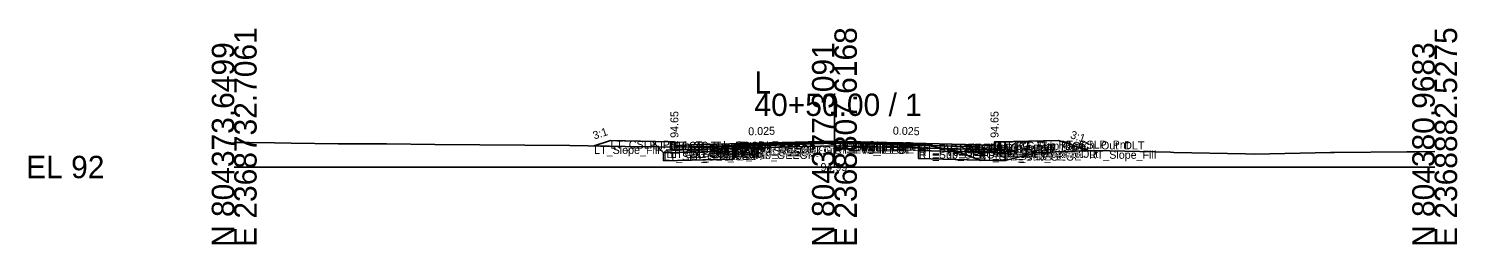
# Model space of a CAD drawing. Extents: x -26 to 8153, y -10 to 9520.
# Drawn here: x 2974.3 to 3152.8, y 7490.3 to 7517.3 of the extents above; entities that cross this region are included whole.
import ezdxf

# ---------------------------------------------------------------- set-up
doc = ezdxf.new("R2010")
doc.units = 0
for name, color, linetype in [('Exist CMT Pavement', 7, 'Continuous'), ('Exist Cross Section Cell', 7, 'Continuous'), ('Exist XS Center Line Elevation Label', 7, 'Continuous'), ('Exist XS Ground Line', 7, 'Continuous'), ('Prop CMT Conc Surface', 7, 'Continuous'), ('Prop CMT Concrete Structures', 7, 'Continuous'), ('Prop CMT Pvmt Course 1', 7, 'Continuous'), ('Prop CMT Pvmt Course 1 CG', 7, 'Continuous'), ('Prop CMT Pvmt Course 1 Wedge', 7, 'Continuous'), ('Prop CMT Pvmt Course 2', 7, 'Continuous'), ('Prop CMT Pvmt Course 2 Wedge', 7, 'Continuous'), ('Prop CMT Pvmt Course 3', 7, 'Continuous'), ('Prop CMT Pvmt Course 3 Wedge', 7, 'Continuous'), ('Prop CMT Pvmt Surface', 7, 'Continuous'), ('Prop CMT Pvmt Wedge Surface 1', 7, 'Continuous'), ('Prop CMT Pvmt Wedge Surface 2', 7, 'Continuous'), ('Prop CMT Pvmt Wedge Surface 3', 7, 'Continuous'), ('Prop CMT Shallow Undercut', 7, 'Continuous'), ('Prop CMT Shallow Undercut Boundary', 7, 'Continuous'), ('Prop CMT Slope Grass', 7, 'Continuous'), ('Prop CMT Subgrade Earthwork', 7, 'Continuous'), ('Prop XS Earthwork Shape', 7, 'Continuous'), ('Prop XS Hydro Elevations', 7, 'Continuous'), ('Prop XS SE Text', 7, 'Continuous'), ('Prop XS Side Slope Text', 7, 'Continuous'), ('Prop XS Subgrade Earthwork', 7, 'Continuous'), ('Scratch_Level_2', 7, 'Continuous'), ('Scratch_Level_6', 7, 'Continuous')]:
    doc.layers.add(name, color=color, linetype=linetype)

msp = doc.modelspace()

# ---------------------------------------------------------------- linework, layer by layer
at = {"layer": 'Exist CMT Pavement'}
for p, q in [((3062.39, 7502.58), (3063.4, 7502.59)), ((3063.4, 7502.59), (3064.4, 7502.63)), ((3064.4, 7502.63), (3067.8, 7502.74)), ((3067.8, 7502.74), (3074.83, 7503)), ((3074.83, 7503), (3080.8, 7502.93)), ((3080.8, 7502.93), (3085.52, 7502.91))]:
    msp.add_line(p, q, dxfattribs=at)
at = {"layer": 'Exist Cross Section Cell'}
for p, q in [((3075, 7500), (3075, 7509.19)), ((3000, 7500), (3075, 7500)), ((3075, 7500), (3150, 7500))]:
    msp.add_line(p, q, dxfattribs=at)
at = {"layer": 'Exist XS Ground Line'}
for p, q in [((3000, 7503.06), (3000.79, 7503.05)), ((3000.79, 7503.05), (3001.85, 7503.06)), ((3001.85, 7503.06), (3005.02, 7503.01)), ((3005.02, 7503.01), (3007.12, 7502.98)), ((3007.12, 7502.98), (3013.01, 7502.91)), ((3013.01, 7502.91), (3014.71, 7502.9)), ((3014.71, 7502.9), (3016.89, 7502.89)), ((3016.89, 7502.89), (3019.05, 7502.89)), ((3019.05, 7502.89), (3025.08, 7502.8)), ((3025.08, 7502.8), (3041.95, 7502.69)), ((3041.95, 7502.69), (3048.86, 7502.56)), ((3048.86, 7502.56), (3057.07, 7502.49)), ((3057.07, 7502.49), (3060.36, 7502.49)), ((3060.36, 7502.49), (3061.29, 7502.52)), ((3061.29, 7502.52), (3062.39, 7502.58)), ((3062.39, 7502.58), (3063.4, 7502.59)), ((3063.4, 7502.59), (3064.4, 7502.63)), ((3064.4, 7502.63), (3067.8, 7502.74)), ((3067.8, 7502.74), (3074.83, 7503)), ((3074.83, 7503), (3080.8, 7502.93)), ((3080.8, 7502.93), (3085.52, 7502.91)), ((3085.52, 7502.91), (3088.88, 7502.27)), ((3088.88, 7502.27), (3089.88, 7502.1)), ((3089.88, 7502.1), (3092.68, 7501.06)), ((3103.42, 7501.93), (3107.45, 7502.05)), ((3107.45, 7502.05), (3117, 7501.85)), ((3092.68, 7501.06), (3093.24, 7500.82)), ((3093.24, 7500.82), (3093.7, 7500.85)), ((3093.7, 7500.85), (3096.26, 7500.82)), ((3096.26, 7500.82), (3096.82, 7500.95)), ((3096.82, 7500.95), (3099.98, 7501.75)), ((3099.98, 7501.75), (3103.42, 7501.93)), ((3117, 7501.85), (3117.41, 7501.82)), ((3117.41, 7501.82), (3126.34, 7501.63)), ((3126.34, 7501.63), (3127.47, 7501.61)), ((3127.47, 7501.61), (3136.97, 7501.83)), ((3136.97, 7501.83), (3137.48, 7501.83)), ((3137.48, 7501.83), (3146.51, 7501.89)), ((3146.51, 7501.89), (3147.5, 7501.91)), ((3147.5, 7501.91), (3150, 7501.92))]:
    msp.add_line(p, q, dxfattribs=at)
at = {"layer": 'Prop CMT Conc Surface'}
for points in [[(3055, 7502.65), (3055, 7503.15), (3054.5, 7503.15)], [(3057, 7502.78), (3055, 7502.65)], [(3093, 7502.78), (3095, 7502.65)], [(3095, 7502.65), (3095, 7503.15), (3095.5, 7503.15)]]:
    msp.add_lwpolyline(points, dxfattribs=at)
at = {"layer": 'Prop CMT Concrete Structures'}
for points in [[(3057, 7502.78), (3055, 7502.65), (3055, 7503.15), (3054.5, 7503.15)], [(3054.5, 7503.15), (3054.5, 7502.14), (3057, 7502.2)], [(3057, 7502.2), (3057, 7502.78)], [(3093, 7502.78), (3095, 7502.65), (3095, 7503.15), (3095.5, 7503.15)], [(3095.5, 7503.15), (3095.5, 7502.14), (3093, 7502.2)], [(3093, 7502.2), (3093, 7502.78)]]:
    msp.add_lwpolyline(points, dxfattribs=at)
at = {"layer": 'Prop CMT Pvmt Course 1'}
for points in [[(3075, 7503.23), (3057, 7502.78)], [(3057, 7502.78), (3057, 7502.53)], [(3057, 7502.53), (3062.39, 7502.67)], [(3062.39, 7502.79), (3075, 7503.11)], [(3062.39, 7502.67), (3062.39, 7502.79)], [(3075, 7502.98), (3075, 7503.23)], [(3075, 7503.23), (3093, 7502.78)], [(3075, 7502.98), (3075, 7503.23)], [(3075, 7503.11), (3075, 7502.98), (3075, 7502.98)], [(3085.52, 7502.84), (3075, 7503.11)], [(3075, 7503.11), (3075, 7502.98), (3075, 7502.98)], [(3085.52, 7502.72), (3085.52, 7502.84)], [(3093, 7502.53), (3085.52, 7502.72)], [(3093, 7502.78), (3093, 7502.53)]]:
    msp.add_lwpolyline(points, dxfattribs=at)
at = {"layer": 'Prop CMT Pvmt Course 1 CG'}
for points in [[(3057, 7502.2), (3054, 7502.12), (3053.66, 7501.79)], [(3057, 7501.87), (3057, 7502.2)], [(3093, 7502.2), (3096, 7502.12), (3096.34, 7501.79)], [(3093, 7501.87), (3093, 7502.2)], [(3053.66, 7501.79), (3057, 7501.87)], [(3096.34, 7501.79), (3093, 7501.87)]]:
    msp.add_lwpolyline(points, dxfattribs=at)
at = {"layer": 'Prop CMT Pvmt Course 1 Wedge'}
for points in [[(3075, 7503.11), (3062.39, 7502.79)], [(3075, 7503.11), (3085.52, 7502.84)]]:
    msp.add_lwpolyline(points, dxfattribs=at)
at = {"layer": 'Prop CMT Pvmt Course 2'}
for points in [[(3062.39, 7502.67), (3057, 7502.53)], [(3057, 7502.53), (3057, 7502.2)], [(3057, 7502.2), (3062.39, 7502.34)], [(3062.39, 7502.34), (3062.39, 7502.67)], [(3085.52, 7502.39), (3085.52, 7502.72)], [(3085.52, 7502.72), (3093, 7502.53)], [(3093, 7502.2), (3085.52, 7502.39)], [(3093, 7502.53), (3093, 7502.2)]]:
    msp.add_lwpolyline(points, dxfattribs=at)
at = {"layer": 'Prop CMT Pvmt Course 2 Wedge'}
for points in [[(3075, 7502.98), (3062.39, 7502.67)], [(3075, 7502.98), (3085.52, 7502.72)]]:
    msp.add_lwpolyline(points, dxfattribs=at)
at = {"layer": 'Prop CMT Pvmt Course 3'}
for points in [[(3062.39, 7502.34), (3057, 7502.2)], [(3057, 7502.2), (3057, 7501.87)], [(3057, 7501.87), (3062.39, 7502)], [(3062.39, 7502), (3062.39, 7502.34)], [(3085.52, 7502.39), (3093, 7502.2)], [(3085.52, 7502.06), (3085.52, 7502.39)], [(3093, 7501.87), (3085.52, 7502.06)], [(3093, 7502.2), (3093, 7501.87)]]:
    msp.add_lwpolyline(points, dxfattribs=at)
at = {"layer": 'Prop CMT Pvmt Course 3 Wedge'}
for points in [[(3075, 7502.65), (3062.39, 7502.34)], [(3075, 7502.65), (3085.52, 7502.39)]]:
    msp.add_lwpolyline(points, dxfattribs=at)
at = {"layer": 'Prop CMT Pvmt Surface'}
for points in [[(3075, 7503.23), (3057, 7502.78)], [(3075, 7503.23), (3093, 7502.78)]]:
    msp.add_lwpolyline(points, dxfattribs=at)
at = {"layer": 'Prop CMT Pvmt Wedge Surface 1'}
for points in [[(3057, 7502.53), (3057, 7502.78)], [(3062.39, 7502.67), (3057, 7502.53)], [(3075, 7503.11), (3062.39, 7502.79)], [(3062.39, 7502.79), (3062.39, 7502.67)], [(3075, 7503.11), (3085.52, 7502.84)], [(3085.52, 7502.84), (3085.52, 7502.72)], [(3085.52, 7502.72), (3093, 7502.53)], [(3093, 7502.53), (3093, 7502.78)]]:
    msp.add_lwpolyline(points, dxfattribs=at)
at = {"layer": 'Prop CMT Pvmt Wedge Surface 2'}
for points in [[(3075, 7502.98), (3057, 7502.53)], [(3057, 7502.53), (3057, 7502.78)], [(3075, 7502.98), (3093, 7502.53)], [(3093, 7502.53), (3093, 7502.78)]]:
    msp.add_lwpolyline(points, dxfattribs=at)
at = {"layer": 'Prop CMT Pvmt Wedge Surface 3'}
for points in [[(3057, 7502.2), (3057, 7502.78)], [(3075, 7502.65), (3057, 7502.2)], [(3075, 7502.65), (3093, 7502.2)], [(3093, 7502.2), (3093, 7502.78)]]:
    msp.add_lwpolyline(points, dxfattribs=at)
at = {"layer": 'Prop CMT Shallow Undercut'}
for p, q in [((3062.39, 7502), (3053.66, 7501.79)), ((3062.39, 7501), (3062.39, 7502)), ((3053.66, 7501.79), (3053.66, 7500.79)), ((3053.66, 7500.79), (3062.39, 7501))]:
    msp.add_line(p, q, dxfattribs=at)
for points in [[(3092.68, 7501.06), (3093.13, 7500.87), (3085.52, 7501.06), (3085.52, 7502.06), (3090.31, 7501.94)], [(3096.34, 7500.83), (3096.34, 7500.79), (3093.7, 7500.85), (3096.26, 7500.82)]]:
    msp.add_lwpolyline(points, close=True, dxfattribs=at)
at = {"layer": 'Prop CMT Shallow Undercut Boundary'}
for p, q in [((3062.39, 7502), (3062.39, 7501)), ((3085.52, 7502.06), (3085.52, 7501.06)), ((3053.66, 7501.79), (3053.66, 7500.79)), ((3053.66, 7500.79), (3062.39, 7501)), ((3085.52, 7501.06), (3096.34, 7500.79)), ((3096.34, 7501.79), (3096.34, 7500.79))]:
    msp.add_line(p, q, dxfattribs=at)
at = {"layer": 'Prop CMT Slope Grass'}
for points in [[(3054.5, 7503.15), (3047, 7503.3), (3044.98, 7502.63)], [(3095.5, 7503.15), (3103, 7503.3), (3106.81, 7502.03)]]:
    msp.add_lwpolyline(points, dxfattribs=at)
at = {"layer": 'Prop CMT Subgrade Earthwork'}
for points in [[(3057, 7501.87), (3053.66, 7501.79), (3052.25, 7503.2)], [(3062.39, 7502), (3057, 7501.87)], [(3062.39, 7502), (3062.41, 7502.58)], [(3085.52, 7502.06), (3085.5, 7502.91)], [(3085.52, 7502.06), (3093, 7501.87)], [(3093, 7501.87), (3096.34, 7501.79), (3097.75, 7503.2)]]:
    msp.add_lwpolyline(points, dxfattribs=at)
at = {"layer": 'Prop XS Earthwork Shape'}
for points in [[(3052.25, 7503.2), (3047, 7503.3), (3044.98, 7502.63), (3048.86, 7502.56), (3052.92, 7502.52)], [(3057.07, 7502.49), (3060.36, 7502.49), (3061.29, 7502.52), (3062.39, 7502.58), (3062.41, 7502.58), (3062.39, 7502), (3057, 7501.87), (3053.66, 7501.79), (3052.92, 7502.52)], [(3062.39, 7502), (3057, 7501.87), (3053.66, 7501.79), (3053.66, 7500.79), (3062.39, 7501)], [(3089.88, 7502.1), (3090.31, 7501.94), (3085.52, 7502.06), (3085.5, 7502.91), (3085.52, 7502.91), (3088.88, 7502.27)], [(3092.68, 7501.06), (3093.13, 7500.87), (3085.52, 7501.06), (3085.52, 7502.06), (3090.31, 7501.94)], [(3096.34, 7501.79), (3096.34, 7500.83), (3096.82, 7500.95), (3099.98, 7501.75), (3103.42, 7501.93), (3106.81, 7502.03), (3103, 7503.3), (3097.75, 7503.2)], [(3096.34, 7501.79), (3096.34, 7500.83), (3096.26, 7500.82), (3093.7, 7500.85), (3093.13, 7500.87), (3092.68, 7501.06), (3090.31, 7501.94), (3093, 7501.87)], [(3093.13, 7500.87), (3093.24, 7500.82), (3093.7, 7500.85)], [(3093.7, 7500.85), (3096.34, 7500.79), (3096.34, 7500.83), (3096.26, 7500.82)]]:
    msp.add_lwpolyline(points, close=True, dxfattribs=at)
at = {"layer": 'Prop XS Subgrade Earthwork'}
for p, q in [((3053.66, 7501.79), (3062.39, 7502)), ((3096.34, 7501.79), (3085.52, 7502.06))]:
    msp.add_line(p, q, dxfattribs=at)
at = {"layer": 'Scratch_Level_6'}
for p, q in [((3062.39, 7502), (3053.66, 7501.79)), ((3062.39, 7501), (3062.39, 7502)), ((3053.66, 7501.79), (3053.66, 7500.79)), ((3053.66, 7500.79), (3062.39, 7501))]:
    msp.add_line(p, q, dxfattribs=at)
for points in [[(3092.68, 7501.06), (3093.13, 7500.87), (3085.52, 7501.06), (3085.52, 7502.06), (3090.31, 7501.94)], [(3096.34, 7500.83), (3096.34, 7500.79), (3093.7, 7500.85), (3096.26, 7500.82)]]:
    msp.add_lwpolyline(points, close=True, dxfattribs=at)

# ---------------------------------------------------------------- texts
at = {"layer": 'Exist Cross Section Cell'}
for s, p in [('E 2368732.7061', (3002.8, 7490)), ('E 2368807.6168', (3077.8, 7490)), ('E 2368882.5275', (3152.8, 7490)), ('N 804373.6499', (3000, 7490)), ('N 804377.3091', (3075, 7490)), ('N 804380.9683', (3150, 7490))]:
    msp.add_text(s, height=2.8, rotation=90, dxfattribs=at).set_placement(p)
for s, p in [('L', (3065, 7509.19)), ('40+50.00 / 1', (3065, 7506.39)), ('EL 92', (2974, 7498.6))]:
    msp.add_text(s, height=2.8, dxfattribs=at).set_placement(p)
at = {"layer": 'Exist XS Center Line Elevation Label'}
msp.add_text('94.99', height=1, dxfattribs=at).set_placement((3073.26, 7499.49))
at = {"layer": 'Prop XS Hydro Elevations'}
for p in [(3055.5, 7503.65), (3095.5, 7503.65)]:
    msp.add_text('94.65', height=1, rotation=90, dxfattribs=at).set_placement(p)
at = {"layer": 'Prop XS SE Text'}
for rotation, p in [(1.4321, (3064.24, 7503.96)), (358.5679, (3082.29, 7504.05))]:
    msp.add_text('0.025', height=1, rotation=rotation, dxfattribs=at).set_placement(p)
at = {"layer": 'Prop XS Side Slope Text'}
for rotation, p in [(18.4349, (3045, 7503.43)), (341.5651, (3104.39, 7503.63))]:
    msp.add_text('3:1', height=1, rotation=rotation, dxfattribs=at).set_placement(p)
at = {"layer": 'Scratch_Level_2'}
for s, p in [('LT_Slope_Fill', (3044.98, 7501.63)), ('LT_CSLP_Pnt', (3047, 7502.3)), ('LT_Sub_Trench_Out_DLT', (3052.25, 7502.2)), ('LT_CG1_Shelf_Out', (3054, 7501.12)), ('LT_CG_Top_BOC', (3054.5, 7502.15)), ('LT_CG_Bot_BOC', (3054.5, 7501.14)), ('LT_CG_Top_Face', (3055, 7502.15)), ('LT_CG_Top_Gut', (3055, 7501.65)), ('LT_PV1_OEOT', (3057, 7501.78)), ('LT_PV2_OEOT', (3057, 7501.53)), ('LT_PV3_OEOT', (3057, 7501.2)), ('LT_CG_Bot_IE', (3057, 7501.2)), ('LT_PV1_OEEOP', (3062.39, 7501.79)), ('LT_PV2_OEEOP', (3062.39, 7501.67)), ('LT_PV_OEEOP_EG', (3062.39, 7501.58)), ('LT_PV3_OEEOP', (3062.39, 7501.34)), ('LT_Sub_OEEOP', (3062.39, 7501)), ('LT_PV_Sub_Tie_Out', (3062.41, 7501.58)), ('PV1_PGL', (3075, 7502.23)), ('RT_PV1_IEEOP', (3075, 7502.11)), ('LT_PV1_IEEOP', (3075, 7502.11)), ('RT_PV_IEEOP_EG', (3075, 7501.99)), ('LT_PV_IEEOP_EG', (3075, 7501.99)), ('RT_PV2_IEEOP', (3075, 7501.98)), ('LT_PV2_IEEOP', (3075, 7501.98)), ('PV2_PGL', (3075, 7501.98)), ('RT_PV3_IEEOP', (3075, 7501.65)), ('LT_PV3_IEEOP', (3075, 7501.65)), ('RT_PV_Sub_Tie_Out', (3085.5, 7501.91)), ('RT_PV_OEEOP_EG', (3085.52, 7501.91)), ('RT_PV1_OEEOP', (3085.52, 7501.84)), ('RT_PV2_OEEOP', (3085.52, 7501.72)), ('RT_PV3_OEEOP', (3085.52, 7501.39)), ('RT_Sub_OEEOP', (3085.52, 7501.06)), ('RT_PV1_OEOT', (3093, 7501.78)), ('RT_PV2_OEOT', (3093, 7501.53)), ('RT_PV3_OEOT', (3093, 7501.2)), ('RT_CG_Bot_IE', (3093, 7501.2)), ('RT_CG_Top_Face', (3095, 7502.15)), ('RT_CG_Top_Gut', (3095, 7501.65)), ('RT_CG_Top_BOC', (3095.5, 7502.15)), ('RT_CG_Bot_BOC', (3095.5, 7501.14)), ('RT_CG1_Shelf_Out', (3096, 7501.12)), ('RT_Sub_Trench_Out_DLT', (3097.75, 7502.2)), ('RT_CSLP_Pnt', (3103, 7502.3)), ('RT_Slope_Fill', (3106.81, 7501.03)), ('LT_Sub_OEOP', (3053.66, 7500.79)), ('LT_Sub_OEOT', (3057, 7500.87)), ('RT_Sub_OEOT', (3093, 7500.87)), ('RT_Sub_OEOP', (3096.34, 7500.79))]:
    msp.add_text(s, height=1, dxfattribs=at).set_placement(p)

doc.saveas('drawing.dxf')
